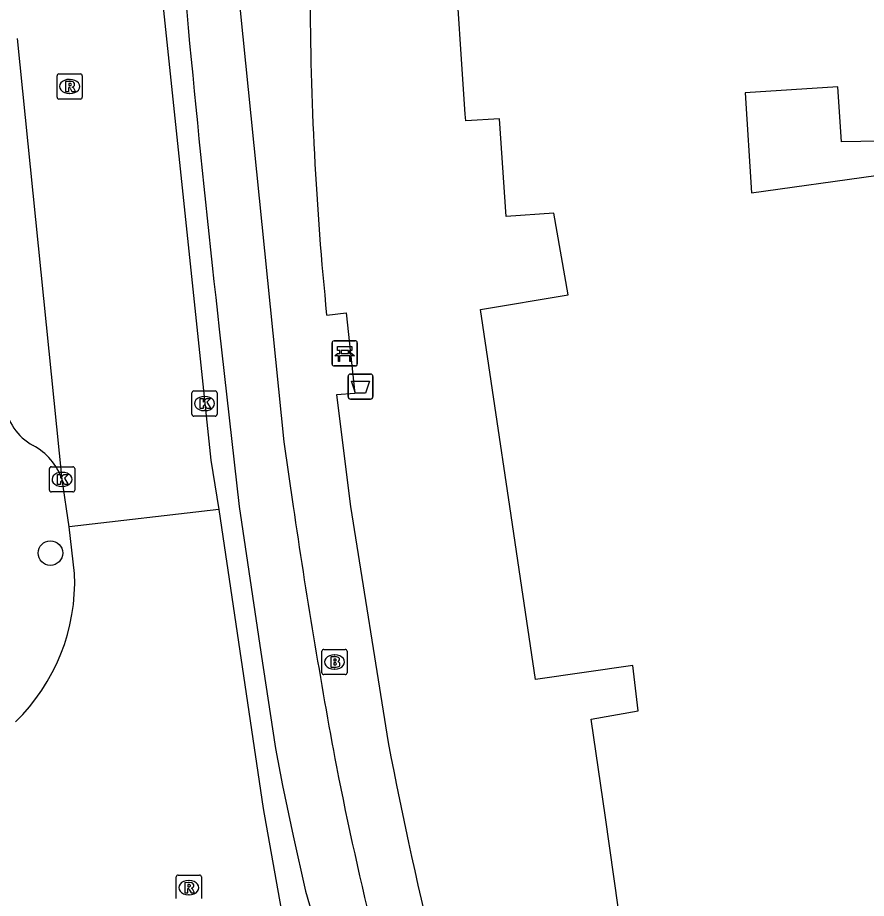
# Model space of a CAD drawing. Extents: x 160026 to 161302, y 384757 to 385701.
# Drawn here: x 160806.19 to 160839.9, y 384984.44 to 385019.42 of the extents above; entities that cross this region are included whole.
import ezdxf

# ---------------------------------------------------------------- set-up
doc = ezdxf.new("R2010")
doc.units = 0
for name, color, linetype in [('IMGEO_Afvalbak', 7, 'Continuous'), ('IMGEO_Bank', 7, 'Continuous'), ('IMGEO_Boom', 7, 'Continuous'), ('IMGEO_Brandkraan', 7, 'Continuous'), ('IMGEO_Fietspad_open', 7, 'Continuous'), ('IMGEO_Kolk', 7, 'Continuous'), ('IMGEO_Pand', 7, 'Continuous'), ('IMGEO_Parkeervlak_open', 7, 'Continuous'), ('IMGEO_Rijbaan_lokaal_gesloten', 7, 'Continuous'), ('IMGEO_Rioolput', 7, 'Continuous'), ('IMGEO_Voetpad_open', 7, 'Continuous')]:
    doc.layers.add(name, color=color, linetype=linetype)

msp = doc.modelspace()

# ---------------------------------------------------------------- linework, layer by layer
at = {"layer": 'IMGEO_Afvalbak'}
for p, q in [((160819.411, 385005.262), (160820.201, 385005.262)), ((160820.201, 385005.262), (160819.411, 385005.262)), ((160819.311, 385004.362), (160819.311, 385005.162)), ((160819.311, 385005.162), (160819.311, 385004.362)), ((160820.301, 385005.162), (160820.301, 385004.362)), ((160820.301, 385004.362), (160820.301, 385005.162)), ((160820.201, 385004.262), (160819.411, 385004.262)), ((160819.411, 385004.262), (160820.201, 385004.262))]:
    msp.add_line(p, q, dxfattribs=at)
msp.add_lwpolyline([(160819.454, 385004.976), (160820.158, 385004.976), (160820.009, 385004.506), (160819.603, 385004.506), (160819.454, 385004.976)], dxfattribs=at)
for centre, start, end in [((160819.411, 385005.162), 90, 180), ((160819.411, 385005.162), 90, 180), ((160820.201, 385005.162), 0, 90), ((160820.201, 385005.162), 360, 90), ((160819.411, 385004.362), 180, 270), ((160819.411, 385004.362), 180, 270), ((160820.201, 385004.362), 270, 0), ((160820.201, 385004.362), 270, 0)]:
    msp.add_arc(centre, 0.1, start, end, dxfattribs=at)
at = {"layer": 'IMGEO_Bank'}
for p, q in [((160818.679, 385005.655), (160818.679, 385006.496)), ((160818.679, 385006.496), (160818.679, 385005.655)), ((160818.754, 385006.58), (160819.595, 385006.58)), ((160819.595, 385006.58), (160818.754, 385006.58)), ((160819.679, 385006.505), (160819.679, 385005.664)), ((160819.679, 385005.664), (160819.679, 385006.505)), ((160819.376, 385005.978), (160818.983, 385005.978)), ((160818.988, 385006.086), (160818.988, 385006.192)), ((160819.032, 385006.192), (160819.032, 385006.086)), ((160819.32, 385006.198), (160819.038, 385006.198)), ((160819.038, 385006.08), (160819.32, 385006.08)), ((160819.326, 385006.086), (160819.326, 385006.192)), ((160819.37, 385006.192), (160819.37, 385006.086)), ((160819.604, 385005.58), (160818.763, 385005.58)), ((160818.763, 385005.58), (160819.604, 385005.58))]:
    msp.add_line(p, q, dxfattribs=at)
for points in [[(160818.982, 385006.198), (160818.896, 385006.198), (160818.896, 385006.359), (160819.459, 385006.359), (160819.459, 385006.198), (160819.376, 385006.198)], [(160818.926, 385005.978), (160818.784, 385005.978), (160818.896, 385006.08), (160818.982, 385006.08)], [(160818.976, 385005.971), (160818.976, 385005.764), (160818.933, 385005.764), (160818.933, 385005.971)], [(160819.376, 385006.08), (160819.459, 385006.08), (160819.571, 385005.978), (160819.432, 385005.978)], [(160819.426, 385005.971), (160819.426, 385005.764), (160819.382, 385005.764), (160819.382, 385005.971)]]:
    msp.add_lwpolyline(points, dxfattribs=at)
for centre, radius, start, end in [((160818.757, 385006.502), 0.0779, 92.4484, 184.2845), ((160818.757, 385006.502), 0.0779, 92.4484, 184.2845), ((160819.601, 385006.502), 0.0779, 2.4484, 94.2845), ((160819.601, 385006.502), 0.0779, 2.4484, 94.2845), ((160818.926, 385005.971), 0.00671, 2.8957, 87.1043), ((160818.983, 385005.971), 0.00671, 92.8957, 177.1043), ((160818.981, 385006.191), 0.00671, 2.8957, 87.1043), ((160818.981, 385006.087), 0.00671, 272.8957, 357.1043), ((160819.038, 385006.191), 0.00671, 92.8957, 177.1043), ((160819.038, 385006.087), 0.00671, 182.8957, 267.1043), ((160819.32, 385006.191), 0.00671, 2.8957, 87.1043), ((160819.32, 385006.087), 0.00671, 272.8957, 357.1043), ((160819.377, 385006.191), 0.00671, 92.8957, 177.1043), ((160819.377, 385006.087), 0.00671, 182.8957, 267.1043), ((160819.375, 385005.971), 0.00671, 2.8957, 87.1043), ((160819.432, 385005.971), 0.00671, 92.8957, 177.1043), ((160818.757, 385005.658), 0.0779, 182.4484, 274.2845), ((160818.757, 385005.658), 0.0779, 182.4484, 274.2845), ((160819.601, 385005.658), 0.0779, 272.4484, 4.2845), ((160819.601, 385005.658), 0.0779, 272.4484, 4.2845)]:
    msp.add_arc(centre, radius, start, end, dxfattribs=at)
at = {"layer": 'IMGEO_Boom'}
msp.add_circle((160807.49, 384998.15), 0.489, dxfattribs=at)
at = {"layer": 'IMGEO_Brandkraan'}
for p, q in [((160818.274, 384993.398), (160818.274, 384994.25)), ((160818.349, 384994.324), (160819.201, 384994.324)), ((160818.762, 384994.104), (160818.787, 384994.104)), ((160819.275, 384994.25), (160819.275, 384993.398)), ((160819.201, 384993.324), (160818.349, 384993.324)), ((160818.785, 384993.544), (160818.76, 384993.544))]:
    msp.add_line(p, q, dxfattribs=at)
for points in [[(160818.274, 384993.398), (160818.274, 384994.25)], [(160818.349, 384994.324), (160819.201, 384994.324)], [(160818.622, 384994.024), (160818.622, 384993.624), (160818.835, 384993.624)], [(160818.853, 384994.024), (160818.622, 384994.024)], [(160819.275, 384994.25), (160819.275, 384993.398)], [(160818.801, 384993.943), (160818.747, 384993.943), (160818.747, 384993.867)], [(160818.747, 384993.867), (160818.8, 384993.867)], [(160818.809, 384993.791), (160818.747, 384993.791), (160818.747, 384993.71)], [(160818.747, 384993.71), (160818.809, 384993.71)], [(160819.201, 384993.324), (160818.349, 384993.324)]]:
    msp.add_lwpolyline(points, dxfattribs=at)
for centre, radius, start, end in [((160818.351, 384994.248), 0.0765, 91.552, 178.448), ((160818.351, 384994.248), 0.0765, 91.552, 178.448), ((160818.857, 384993.879), 0.145, 59.4692, 91.5367), ((160819.199, 384994.248), 0.0765, 1.552, 88.448), ((160819.199, 384994.248), 0.0765, 1.552, 88.448), ((160818.802, 384993.905), 0.0379, 267.8285, 90.9355), ((160818.81, 384993.75), 0.0404, 269.8759, 90.5077), ((160818.882, 384993.926), 0.0922, 285.5137, 58.1501), ((160818.887, 384993.734), 0.105, 301.3115, 78.989), ((160818.351, 384993.4), 0.0765, 181.552, 268.448), ((160818.351, 384993.4), 0.0765, 181.552, 268.448), ((160818.841, 384993.875), 0.251, 268.6676, 293.5347), ((160819.199, 384993.4), 0.0765, 271.552, 358.448), ((160819.199, 384993.4), 0.0765, 271.552, 358.448)]:
    msp.add_arc(centre, radius, start, end, dxfattribs=at)
for centre, major_axis, ratio, start_param, end_param in [((160818.761, 384993.824), (-0.387, 0.002), 0.722429, 4.712389, 7.853982), ((160818.786, 384993.824), (-0.39, 0.002), 0.717154, 1.570796, 4.712389)]:
    msp.add_ellipse(centre, major_axis=major_axis, ratio=ratio, start_param=start_param, end_param=end_param, dxfattribs=at)
at = {"layer": 'IMGEO_Fietspad_open'}
for points in [[(160814.795, 385021.941), (160816.767, 385002.566), (160817.131, 385000)], [(160814.194, 385007.048), (160814.986, 385000), (160815.844, 384994.219), (160816.431, 384990.383), (160816.702, 384988.921), (160817.127, 384986.92), (160817.62, 384984.728), (160818.538, 384981.595), (160820.892, 384972.809), (160823.521, 384963.563), (160825.943, 384955.094), (160829.383, 384943.326), (160831.218, 384936.953)]]:
    msp.add_lwpolyline(points, dxfattribs=at)
for centre, radius, start, end in [((161464.787, 385080.19), 654.691, 184.640967, 186.414477), ((161085.214, 385039.258), 270.942, 188.33122, 190.54667), ((160968.149, 385019.073), 152.168, 191.1427, 196.4764)]:
    msp.add_arc(centre, radius, start, end, dxfattribs=at)
at = {"layer": 'IMGEO_Kolk'}
for p, q in [((160813.185, 385004.588), (160814.037, 385004.588)), ((160813.11, 385003.662), (160813.11, 385004.514)), ((160813.598, 385004.368), (160813.623, 385004.368)), ((160814.111, 385004.514), (160814.111, 385003.662)), ((160814.037, 385003.588), (160813.185, 385003.588)), ((160813.621, 385003.808), (160813.596, 385003.808)), ((160807.452, 385000.651), (160807.452, 385001.503)), ((160807.527, 385001.577), (160808.379, 385001.577)), ((160808.453, 385001.503), (160808.453, 385000.651)), ((160807.94, 385001.357), (160807.965, 385001.357)), ((160807.963, 385000.797), (160807.938, 385000.797)), ((160808.379, 385000.577), (160807.527, 385000.577))]:
    msp.add_line(p, q, dxfattribs=at)
for points in [[(160813.185, 385004.588), (160814.037, 385004.588)], [(160813.11, 385003.662), (160813.11, 385004.514)], [(160813.431, 385004.288), (160813.554, 385004.288), (160813.554, 385004.137), (160813.684, 385004.288), (160813.848, 385004.288), (160813.702, 385004.137), (160813.855, 385003.888), (160813.703, 385003.888), (160813.618, 385004.052), (160813.554, 385003.985), (160813.554, 385003.888), (160813.431, 385003.888), (160813.431, 385004.288)], [(160814.111, 385004.514), (160814.111, 385003.662)], [(160814.037, 385003.588), (160813.185, 385003.588)], [(160807.452, 385000.651), (160807.452, 385001.503)], [(160807.527, 385001.577), (160808.379, 385001.577)], [(160808.453, 385001.503), (160808.453, 385000.651)], [(160807.773, 385001.277), (160807.896, 385001.277), (160807.896, 385001.126), (160808.026, 385001.277), (160808.19, 385001.277), (160808.044, 385001.126), (160808.197, 385000.877), (160808.045, 385000.877), (160807.96, 385001.041), (160807.896, 385000.974), (160807.896, 385000.877), (160807.773, 385000.877), (160807.773, 385001.277)], [(160808.379, 385000.577), (160807.527, 385000.577)]]:
    msp.add_lwpolyline(points, dxfattribs=at)
for centre, start, end in [((160813.187, 385004.512), 91.552, 178.448), ((160813.187, 385004.512), 91.552, 178.448), ((160814.035, 385004.512), 1.552, 88.448), ((160814.035, 385004.512), 1.552, 88.448), ((160813.187, 385003.664), 181.552, 268.448), ((160813.187, 385003.664), 181.552, 268.448), ((160814.035, 385003.664), 271.552, 358.448), ((160814.035, 385003.664), 271.552, 358.448), ((160807.529, 385001.501), 91.552, 178.448), ((160807.529, 385001.501), 91.552, 178.448), ((160808.377, 385001.501), 1.552, 88.448), ((160808.377, 385001.501), 1.552, 88.448), ((160807.529, 385000.653), 181.552, 268.448), ((160807.529, 385000.653), 181.552, 268.448), ((160808.377, 385000.653), 271.552, 358.448), ((160808.377, 385000.653), 271.552, 358.448)]:
    msp.add_arc(centre, 0.0765, start, end, dxfattribs=at)
for centre, major_axis, ratio, start_param, end_param in [((160813.597, 385004.088), (-0.387, 0.002), 0.722429, 4.712389, 7.853982), ((160813.622, 385004.088), (-0.39, 0.002), 0.717154, 1.570796, 4.712389), ((160807.939, 385001.077), (-0.387, 0.002), 0.722429, 4.712389, 7.853982), ((160807.964, 385001.077), (-0.39, 0.002), 0.717154, 1.570796, 4.712389)]:
    msp.add_ellipse(centre, major_axis=major_axis, ratio=ratio, start_param=start_param, end_param=end_param, dxfattribs=at)
at = {"layer": 'IMGEO_Pand'}
for points in [[(160840.342, 384978.22), (160836.232, 384977.554), (160831.101, 384976.723), (160830.044, 384984.086), (160829.532, 384987.65), (160828.971, 384991.56), (160830.839, 384991.883), (160830.623, 384993.686), (160826.761, 384993.128), (160826.162, 384997.139), (160825.735, 385000), (160825.137, 385004.002), (160824.567, 385007.82), (160828.061, 385008.408), (160827.489, 385011.651), (160825.592, 385011.523), (160825.332, 385015.401), (160823.988, 385015.311), (160823.97, 385015.583), (160823.529, 385022.156)], [(160852.676, 385014.724), (160838.91, 385014.482), (160838.768, 385016.663), (160835.079, 385016.423), (160835.337, 385012.457), (160840.28, 385013.146)]]:
    msp.add_lwpolyline(points, dxfattribs=at)
at = {"layer": 'IMGEO_Parkeervlak_open'}
for centre, radius, start, end in [((160807.823, 385004.332), 2.164, 186.592, 241.8337), ((160805.629, 385000.258), 2.464, 19.41, 61.5753)]:
    msp.add_arc(centre, radius, start, end, dxfattribs=at)
at = {"layer": 'IMGEO_Rijbaan_lokaal_gesloten'}
for points in [[(160811.896, 385020.46), (160813.859, 385001.836), (160814.18, 384999.874)], [(160807.953, 385001.077), (160806.186, 385018.591)], [(160808.236, 384999.196), (160807.953, 385001.077)], [(160814.18, 384999.874), (160808.236, 384999.196)], [(160814.18, 384999.874), (160815.934, 384988.011), (160817.933, 384976.801)], [(160808.448, 384997.341), (160808.236, 384999.196)]]:
    msp.add_lwpolyline(points, dxfattribs=at)
msp.add_arc((160800.649, 384997.024), 7.805, 314.3355, 2.3298, dxfattribs=at)
at = {"layer": 'IMGEO_Rioolput'}
for p, q in [((160807.829, 385017.182), (160808.681, 385017.182)), ((160807.754, 385016.256), (160807.754, 385017.108)), ((160808.242, 385016.962), (160808.267, 385016.962)), ((160808.755, 385017.108), (160808.755, 385016.256)), ((160808.681, 385016.182), (160807.829, 385016.182)), ((160808.265, 385016.402), (160808.24, 385016.402)), ((160812.487, 384984.436), (160812.487, 384985.288)), ((160812.562, 384985.362), (160813.414, 384985.362)), ((160813.488, 384985.288), (160813.488, 384984.436)), ((160812.975, 384985.142), (160813, 384985.142)), ((160812.998, 384984.582), (160812.973, 384984.582))]:
    msp.add_line(p, q, dxfattribs=at)
for points in [[(160807.829, 385017.182), (160808.681, 385017.182)], [(160807.754, 385016.256), (160807.754, 385017.108)], [(160808.343, 385016.88), (160808.091, 385016.882), (160808.091, 385016.482)], [(160808.269, 385016.801), (160808.215, 385016.801), (160808.215, 385016.72)], [(160808.755, 385017.108), (160808.755, 385016.256)], [(160808.091, 385016.482), (160808.215, 385016.482), (160808.215, 385016.644), (160808.226, 385016.644)], [(160808.215, 385016.72), (160808.267, 385016.72)], [(160808.273, 385016.615), (160808.344, 385016.482), (160808.484, 385016.482), (160808.419, 385016.608)], [(160808.681, 385016.182), (160807.829, 385016.182)], [(160812.487, 384984.436), (160812.487, 384985.288)], [(160812.562, 384985.362), (160813.414, 384985.362)], [(160813.488, 384985.288), (160813.488, 384984.436)], [(160813.076, 384985.06), (160812.824, 384985.062), (160812.824, 384984.662)], [(160813.002, 384984.981), (160812.948, 384984.981), (160812.948, 384984.9)], [(160812.824, 384984.662), (160812.948, 384984.662), (160812.948, 384984.824), (160812.959, 384984.824)], [(160812.948, 384984.9), (160813, 384984.9)], [(160813.006, 384984.795), (160813.077, 384984.662), (160813.217, 384984.662), (160813.152, 384984.788)]]:
    msp.add_lwpolyline(points, dxfattribs=at)
for centre, radius, start, end in [((160807.831, 385017.106), 0.0765, 91.552, 178.448), ((160807.831, 385017.106), 0.0765, 91.552, 178.448), ((160808.679, 385017.106), 0.0765, 1.552, 88.448), ((160808.679, 385017.106), 0.0765, 1.552, 88.448), ((160808.275, 385016.705), 0.0964, 77.0061, 93.1865), ((160808.289, 385016.762), 0.0378, 276.6634, 79.6772), ((160808.342, 385016.77), 0.109, 350.3612, 89.416), ((160808.225, 385016.591), 0.0533, 26.0293, 88.6989), ((160808.251, 385016.909), 0.19, 274.7715, 282.9687), ((160808.34, 385016.77), 0.112, 277.5842, 350.9817), ((160808.324, 385016.555), 0.108, 29.5134, 73.7905), ((160807.831, 385016.258), 0.0765, 181.552, 268.448), ((160807.831, 385016.258), 0.0765, 181.552, 268.448), ((160808.679, 385016.258), 0.0765, 271.552, 358.448), ((160808.679, 385016.258), 0.0765, 271.552, 358.448), ((160812.564, 384985.286), 0.0765, 91.552, 178.448), ((160812.564, 384985.286), 0.0765, 91.552, 178.448), ((160813.412, 384985.286), 0.0765, 1.552, 88.448), ((160813.412, 384985.286), 0.0765, 1.552, 88.448), ((160813.008, 384984.885), 0.0964, 77.0061, 93.1865), ((160813.022, 384984.942), 0.0378, 276.6634, 79.6772), ((160813.075, 384984.95), 0.109, 350.3612, 89.416), ((160813.073, 384984.95), 0.112, 277.5842, 350.9817), ((160812.958, 384984.771), 0.0533, 26.0293, 88.6989), ((160812.984, 384985.089), 0.19, 274.7715, 282.9687), ((160813.057, 384984.735), 0.108, 29.5134, 73.7905)]:
    msp.add_arc(centre, radius, start, end, dxfattribs=at)
for centre, major_axis, ratio, start_param, end_param in [((160808.241, 385016.682), (-0.387, 0.002), 0.722429, 4.712389, 7.853982), ((160808.266, 385016.682), (-0.39, 0.002), 0.717154, 1.570796, 4.712389), ((160812.974, 384984.862), (-0.387, 0.002), 0.722429, 4.712389, 7.853982), ((160812.999, 384984.862), (-0.39, 0.002), 0.717154, 1.570796, 4.712389)]:
    msp.add_ellipse(centre, major_axis=major_axis, ratio=ratio, start_param=start_param, end_param=end_param, dxfattribs=at)
at = {"layer": 'IMGEO_Voetpad_open'}
msp.add_lwpolyline([(160818.462, 385007.604), (160819.233, 385007.695), (160819.587, 385004.489), (160818.851, 385004.433), (160819.405, 385000), (160820.903, 384990.631)], dxfattribs=at)
for centre, radius, start, end in [((160947.922, 385020.696), 130.121, 180.12331, 185.77457), ((160979.567, 385020.875), 161.521, 190.7922, 197.36285)]:
    msp.add_arc(centre, radius, start, end, dxfattribs=at)

doc.saveas('drawing.dxf')
